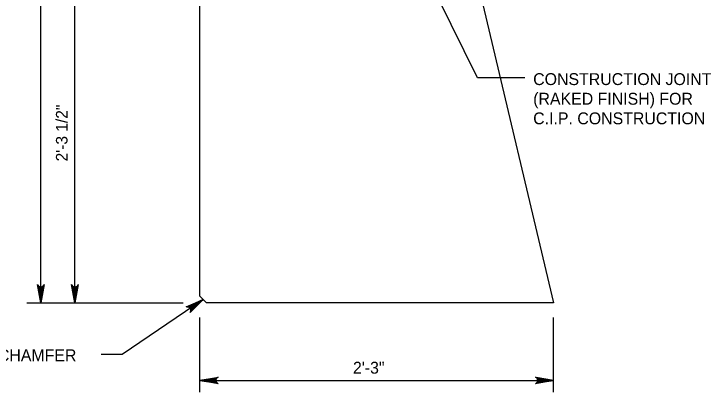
# Model space of a CAD drawing. Extents: x 638167 to 640248, y 296544 to 298920.
# Drawn here: x 638719.6 to 638899.9, y 296848.2 to 296945.9 of the extents above; entities that cross this region are included whole.
import ezdxf

# ---------------------------------------------------------------- set-up
doc = ezdxf.new("R2010")
doc.units = 0
doc.layers.add('1', color=7, linetype='Continuous')

msp = doc.modelspace()

# ---------------------------------------------------------------- linework, layer by layer
at = {"layer": '1'}
for p, q in [((638726.51, 296871.29), (638726.51, 297066.03)), ((638735.34, 296871.29), (638735.34, 297066.03)), ((638836.42, 296967.19), (638859.13, 296871.29)), ((638767.69, 296872.99), (638767.69, 296962.52)), ((638839.5, 296929.46), (638824.85, 296959.01)), ((638851.69, 296929.46), (638839.5, 296929.46)), ((638768.53, 296872.14), (638747.59, 296857.91)), ((638767.69, 296872.99), (638769.38, 296871.29)), ((638722.94, 296871.29), (638763.35, 296871.29)), ((638859.13, 296871.29), (638769.38, 296871.29)), ((638767.69, 296848.23), (638767.69, 296867.49)), ((638859.13, 296848.23), (638859.13, 296867.49)), ((638747.59, 296857.91), (638742.1, 296857.91)), ((638767.69, 296851.23), (638859.13, 296851.23))]:
    msp.add_line(p, q, dxfattribs=at)
for points in [[(638726.51, 296871.29), (638725.63, 296875.99), (638725.76, 296875.81), (638725.88, 296875.63), (638726.04, 296875.54), (638726.2, 296875.44), (638726.36, 296875.42), (638726.51, 296875.39), (638726.67, 296875.42), (638726.83, 296875.44), (638726.99, 296875.54), (638727.14, 296875.63), (638727.27, 296875.81), (638727.4, 296875.99), (638726.51, 296871.29), (638727.27, 296875.81), (638727.14, 296875.63), (638726.51, 296871.29), (638726.99, 296875.54), (638726.83, 296875.44), (638726.51, 296871.29), (638726.67, 296875.42), (638726.51, 296875.39), (638726.51, 296871.29), (638726.36, 296875.42), (638726.2, 296875.44), (638726.51, 296871.29), (638726.04, 296875.54), (638725.88, 296875.63), (638726.51, 296871.29), (638725.76, 296875.81)], [(638735.34, 296871.29), (638734.46, 296875.99), (638734.59, 296875.81), (638734.71, 296875.63), (638734.87, 296875.54), (638735.03, 296875.44), (638735.18, 296875.42), (638735.34, 296875.39), (638735.5, 296875.42), (638735.66, 296875.44), (638735.81, 296875.54), (638735.97, 296875.63), (638736.1, 296875.81), (638736.22, 296875.99), (638735.34, 296871.29), (638736.1, 296875.81), (638735.97, 296875.63), (638735.34, 296871.29), (638735.81, 296875.54), (638735.66, 296875.44), (638735.34, 296871.29), (638735.5, 296875.42), (638735.34, 296875.39), (638735.34, 296871.29), (638735.18, 296875.42), (638735.03, 296875.44), (638735.34, 296871.29), (638734.87, 296875.54), (638734.71, 296875.63), (638735.34, 296871.29), (638734.59, 296875.81)], [(638768.53, 296872.14), (638765.14, 296868.77), (638765.22, 296868.98), (638765.3, 296869.18), (638765.29, 296869.37), (638765.28, 296869.55), (638765.21, 296869.69), (638765.15, 296869.84), (638765.04, 296869.96), (638764.93, 296870.07), (638764.76, 296870.15), (638764.59, 296870.23), (638764.37, 296870.23), (638764.15, 296870.23), (638768.53, 296872.14), (638764.37, 296870.23), (638764.59, 296870.23), (638768.53, 296872.14), (638764.76, 296870.15), (638764.93, 296870.07), (638768.53, 296872.14), (638765.04, 296869.96), (638765.15, 296869.84), (638768.53, 296872.14), (638765.21, 296869.69), (638765.28, 296869.55), (638768.53, 296872.14), (638765.29, 296869.37), (638765.3, 296869.18), (638768.53, 296872.14), (638765.22, 296868.98)], [(638767.69, 296851.23), (638772.39, 296852.11), (638772.2, 296851.99), (638772.02, 296851.86), (638771.93, 296851.7), (638771.84, 296851.55), (638771.81, 296851.39), (638771.78, 296851.23), (638771.81, 296851.07), (638771.84, 296850.92), (638771.93, 296850.76), (638772.02, 296850.6), (638772.2, 296850.48), (638772.39, 296850.35), (638767.69, 296851.23), (638772.2, 296850.48), (638772.02, 296850.6), (638767.69, 296851.23), (638771.93, 296850.76), (638771.84, 296850.92), (638767.69, 296851.23), (638771.81, 296851.07), (638771.78, 296851.23), (638767.69, 296851.23), (638771.81, 296851.39), (638771.84, 296851.55), (638767.69, 296851.23), (638771.93, 296851.7), (638772.02, 296851.86), (638767.69, 296851.23), (638772.2, 296851.99)], [(638859.13, 296851.23), (638854.43, 296850.35), (638854.61, 296850.48), (638854.79, 296850.6), (638854.89, 296850.76), (638854.98, 296850.92), (638855.01, 296851.07), (638855.03, 296851.23), (638855.01, 296851.39), (638854.98, 296851.55), (638854.89, 296851.7), (638854.79, 296851.86), (638854.61, 296851.99), (638854.43, 296852.11), (638859.13, 296851.23), (638854.61, 296851.99), (638854.79, 296851.86), (638859.13, 296851.23), (638854.89, 296851.7), (638854.98, 296851.55), (638859.13, 296851.23), (638855.01, 296851.39), (638855.03, 296851.23), (638859.13, 296851.23), (638855.01, 296851.07), (638854.98, 296850.92), (638859.13, 296851.23), (638854.89, 296850.76), (638854.79, 296850.6), (638859.13, 296851.23), (638854.61, 296850.48)]]:
    msp.add_lwpolyline(points, dxfattribs=at)

# ---------------------------------------------------------------- texts
for s, p in [('CONSTRUCTION JOINT', (638853.86, 296927.56)), ('(RAKED FINISH) FOR', (638853.86, 296922.49)), ('C.I.P. CONSTRUCTION', (638853.86, 296917.42)), ('1/2" CHAMFER', (638707.11, 296856.19)), ('2\'-3"', (638807.24, 296852.98))]:
    msp.add_text(s, height=3.072, dxfattribs=at).set_placement(p)
msp.add_text('2\'-3 1/2"', height=3, rotation=90, dxfattribs=at).set_placement((638733.43, 296907.83))

doc.saveas('drawing.dxf')
